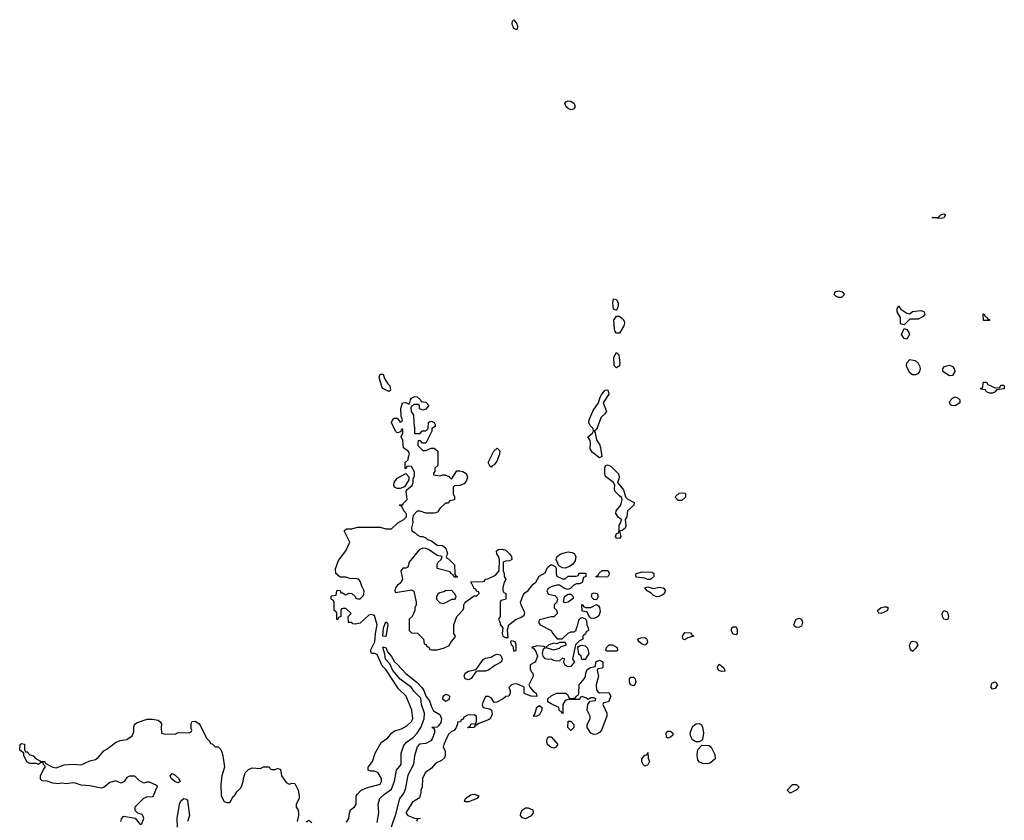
# Model space of a CAD drawing. Header units: inches. Extents: x 2380249 to 2585472, y 382747 to 546448.
# Tile 262 of 626: x 2465098 to 2472014, y 515917 to 521541. Entities that reach past the tile are written whole.
import ezdxf

# ---------------------------------------------------------------- set-up
doc = ezdxf.new("R2010")
doc.units = ezdxf.units.IN
doc.header["$MEASUREMENT"] = 0
for name, color, linetype in [('C4561', 7, 'Continuous'), ('C4562', 7, 'Continuous'), ('C4571', 7, 'Continuous'), ('C4572', 7, 'Continuous')]:
    doc.layers.add(name, color=color, linetype=linetype)

msp = doc.modelspace()

# ---------------------------------------------------------------- linework, layer by layer
at = {"layer": 'C4561', "color": 4}
for points, elevation in [([(2469290, 519499), (2469268.7, 519508.7), (2469263.5, 519550), (2469270, 519580.7), (2469290, 519576.3), (2469302.4, 519550), (2469301.6, 519530)], 56), ([(2469310, 519339.5), (2469290, 519339.6), (2469280.5, 519350), (2469275.6, 519370), (2469271.5, 519430), (2469290, 519458.8), (2469310, 519458), (2469330, 519443), (2469340.4, 519430), (2469346.4, 519410), (2469342.4, 519390)], 56), ([(2469290, 519096), (2469272.5, 519112.5), (2469272.3, 519170), (2469290, 519204), (2469307.5, 519187.5), (2469312.4, 519130), (2469310, 519109.2)], 56), ([(2467690, 518929.4), (2467649.6, 518949.6), (2467642.4, 518962.4), (2467622.7, 519030), (2467630, 519052), (2467650, 519050.8), (2467661.6, 519021.6), (2467684.2, 518984.2), (2467698, 518970), (2467703.6, 518936.4)], 56), ([(2469170, 518462.7), (2469120.3, 518500.3), (2469106, 518526), (2469108.2, 518570), (2469104.7, 518584.7), (2469089, 518610), (2469122.5, 518637.5), (2469129.5, 518650), (2469125.1, 518670), (2469107.3, 518687.3), (2469096.8, 518710), (2469097.7, 518730), (2469125.2, 518794.8), (2469163.6, 518850), (2469174.5, 518890), (2469186, 518910), (2469210, 518938.8), (2469230, 518942), (2469236.3, 518910), (2469195.5, 518850), (2469219.1, 518790), (2469205.5, 518770), (2469181.6, 518750), (2469150, 518662), (2469132, 518650), (2469139.8, 518639.8), (2469150.5, 518590), (2469172.8, 518552.8), (2469176.5, 518536.5), (2469186.4, 518473.6)], 56), ([(2468410, 518398), (2468402, 518402), (2468388.4, 518431.6), (2468429, 518510), (2468450.7, 518530.7), (2468470, 518512), (2468467.3, 518490), (2468450, 518439), (2468430, 518414), (2468414.4, 518405.6)], 56), ([(2469310, 517897.2), (2469290, 517899.3), (2469282.9, 517910), (2469290, 517931), (2469303.1, 517936.9), (2469309.3, 517950.7), (2469307.8, 517990), (2469321.2, 518010), (2469324, 518030), (2469303.3, 518043.3), (2469286.5, 518073.5), (2469288.6, 518091.4), (2469321.3, 518130), (2469329.6, 518170), (2469325.6, 518185.6), (2469310, 518195.6), (2469278, 518230), (2469275.6, 518250), (2469279.3, 518270), (2469269.6, 518290), (2469213.2, 518333.2), (2469206.9, 518350), (2469207.7, 518392.3), (2469212.7, 518407.3), (2469226.8, 518413.2), (2469250, 518404.9), (2469303.7, 518350), (2469308.8, 518330), (2469307.1, 518312.9), (2469296.3, 518290), (2469338.3, 518238.3), (2469352.4, 518190), (2469370, 518172.4), (2469414, 518150), (2469411.3, 518130), (2469368.2, 518090), (2469361.6, 518050), (2469350.8, 518030), (2469355.2, 517984.8), (2469350.4, 517969.6), (2469330, 517953.2), (2469311.6, 517948.4), (2469320.7, 517910)], 56), ([(2467770, 518248.7), (2467748.9, 518248.9), (2467730, 518258), (2467725.2, 518270), (2467729.4, 518290.6), (2467750, 518321), (2467810, 518354), (2467832, 518330), (2467831.3, 518310), (2467799.8, 518260.2)], 56), ([(2469723.6, 518163.6), (2469704.5, 518184.5), (2469705.8, 518194.2), (2469730, 518215.5), (2469756.8, 518216.8), (2469770, 518214.8), (2469774, 518210), (2469773.8, 518186.2), (2469750, 518163.7)], 56), ([(2468930, 517689.2), (2468910, 517691.3), (2468884.1, 517704.1), (2468866, 517750), (2468871.5, 517768.5), (2468894.2, 517785.8), (2468922.8, 517797.2), (2468950, 517803.2), (2468979.3, 517799.3), (2468992, 517792), (2469003.6, 517770), (2468999.3, 517740.7), (2468983, 517717), (2468959.9, 517700.1)], 56), ([(2469150, 517626), (2469146, 517630), (2469162, 517638), (2469166, 517650), (2469190, 517671.3), (2469230, 517671.3), (2469242, 517650), (2469230, 517628.7)], 56), ([(2469508.9, 517608.9), (2469490, 517618), (2469430, 517626), (2469426, 517630), (2469428, 517650), (2469470, 517662), (2469539.6, 517659.6), (2469552, 517650), (2469552, 517630), (2469530, 517609)], 56), ([(2468070, 517438), (2468050, 517446), (2468029, 517469), (2468028, 517490), (2468038, 517510), (2468050, 517518), (2468076.4, 517523.6), (2468090, 517532), (2468130, 517534), (2468151.6, 517511.6), (2468162, 517490), (2468159.6, 517480.4), (2468151.6, 517468.4), (2468130, 517468), (2468090, 517446)], 56), ([(2469550, 517544.7), (2469590, 517554), (2469618, 517550), (2469633, 517533), (2469630, 517518), (2469616.8, 517503.2), (2469590, 517488.7), (2469570, 517488), (2469550, 517495.3), (2469533.6, 517513.6), (2469506, 517530), (2469489.1, 517550.9), (2469510, 517558)], 56), ([(2468930, 517444), (2468918, 517450), (2468924, 517490), (2468950, 517506.8), (2468970, 517506), (2468986, 517490), (2468984.7, 517475.3), (2468950, 517449)], 56), ([(2469150, 517466), (2469130, 517468.7), (2469119, 517479), (2469114, 517490), (2469118, 517510), (2469130, 517514.8), (2469154, 517510), (2469162, 517490)], 56), ([(2469130, 517335.3), (2469110, 517338), (2469102, 517342), (2469082, 517382), (2469050, 517386), (2469046, 517434), (2469054, 517430), (2469058, 517418), (2469072.7, 517412.7), (2469110, 517411.3), (2469150, 517434), (2469163.6, 517423.6), (2469171.1, 517411.1), (2469175.3, 517384.7), (2469165.4, 517354.6), (2469150, 517342)], 56), ([(2467670, 517209.3), (2467649.7, 517210), (2467652.3, 517270), (2467670, 517310.8), (2467682, 517302), (2467684.9, 517290)], 52), ([(2468550, 517179), (2468545.8, 517174.2), (2468550, 517152), (2468562, 517142), (2468566, 517110), (2468570, 517106), (2468586, 517110), (2468586, 517150), (2468578, 517170)], 56), ([(2469490, 517146.6), (2469470, 517154), (2469448.7, 517170), (2469438, 517190), (2469461.5, 517198.5), (2469490, 517200.5), (2469497, 517197), (2469504, 517190), (2469507.3, 517170), (2469503.5, 517156.5)], 56), ([(2469770, 517185.6), (2469759, 517190), (2469752.7, 517210), (2469770, 517236.3), (2469810, 517233.4), (2469819.6, 517219.6), (2469834, 517210), (2469790, 517199)], 56), ([(2468930, 517166), (2468890, 517166), (2468870, 517158), (2468850, 517162), (2468814, 517150), (2468794, 517130), (2468850, 517114.8), (2468890, 517126), (2468902, 517138), (2468938, 517150)], 56), ([(2469070, 517046), (2469047.3, 517047.3), (2469042, 517070), (2469024.5, 517084.5), (2469019, 517130), (2469022, 517138), (2469035.1, 517144.9), (2469050, 517148), (2469070, 517143), (2469086.2, 517126.2), (2469096, 517090)], 56), ([(2469224.5, 517104.5), (2469215.3, 517110), (2469219, 517130), (2469238, 517150), (2469262, 517150), (2469295.5, 517130), (2469296, 517110), (2469290, 517106)], 56), ([(2468370, 516965.3), (2468314.6, 516965.4), (2468300.9, 516959.1), (2468270, 516914), (2468250, 516903), (2468227.8, 516910), (2468220.4, 516930), (2468226.9, 516950), (2468250, 516964.6), (2468304.1, 516975.9), (2468353.5, 517046.5), (2468370, 517056.5), (2468410, 517064.2), (2468430, 517077.6), (2468450, 517083.2), (2468470, 517078.6), (2468480.3, 517070), (2468487.8, 517050), (2468481.3, 517030), (2468475, 517025), (2468434.7, 517005.3), (2468390, 516970.9)], 52), ([(2469171.6, 516811.6), (2469236, 516816), (2469251, 516789), (2469234, 516750), (2469198, 516742), (2469194, 516730), (2469222, 516670), (2469222, 516650), (2469184, 516550), (2469170, 516533.2), (2469150, 516522), (2469130, 516520.9), (2469109.6, 516529.6), (2469084, 516570), (2469084, 516590), (2469104, 516630), (2469104, 516650), (2469084, 516690), (2469088.4, 516731.6), (2469106, 516754), (2469142, 516758), (2469146, 516770), (2469130, 516778), (2469110, 516778), (2469090, 516766), (2469076.4, 516776.4), (2469050, 516786), (2469038, 516782), (2469030, 516766), (2468950, 516766), (2468930, 516758), (2468914, 516730), (2468914, 516670), (2468910, 516666), (2468902, 516682), (2468890, 516686), (2468886, 516710), (2468830, 516735.3), (2468808, 516750), (2468808, 516770), (2468830, 516791), (2468870, 516810.7), (2468930.9, 516810.9), (2468943.6, 516803.6), (2468958, 516778), (2468970, 516774), (2469002, 516778), (2469006, 516790), (2469022, 516798), (2469026, 516810), (2469028, 516870), (2469064, 516910), (2469072.5, 516927.5), (2469074, 516950), (2469084, 516976), (2469108.4, 516991.6), (2469142, 516998), (2469146, 517030), (2469170, 517042), (2469194, 517030), (2469194, 516990), (2469190, 516986), (2469158, 516982), (2469154, 516970), (2469164.7, 516930), (2469146.8, 516870), (2469150, 516834), (2469159.6, 516819.6)], 56), ([(2469410, 516862), (2469388.7, 516870), (2469382, 516890), (2469382, 516910), (2469390, 516922), (2469410, 516922), (2469422, 516910), (2469424.7, 516890), (2469418, 516870)], 56), ([(2468090, 516752.7), (2468070, 516768.7), (2468073.2, 516790), (2468090, 516804), (2468110, 516797.3), (2468116.3, 516790), (2468115.5, 516770), (2468110, 516762.7)], 52), ([(2468710, 516646), (2468706, 516650), (2468716.4, 516663.6), (2468730, 516712), (2468750, 516724.7), (2468764.7, 516710), (2468766, 516690), (2468750, 516658), (2468730, 516648)], 56), ([(2468970, 516548), (2468948, 516570), (2468950, 516614), (2468970, 516614), (2468991.1, 516591.1), (2468991.3, 516570)], 56), ([(2469870, 516468), (2469848.4, 516468.4), (2469823.1, 516483.1), (2469808.7, 516510), (2469808, 516530), (2469821.2, 516570), (2469830, 516581), (2469850, 516595.5), (2469870, 516597.3), (2469884.7, 516590), (2469894.4, 516574.4), (2469901, 516530), (2469894.8, 516485.2), (2469885.4, 516474.6)], 56), ([(2468850, 516423.7), (2468830, 516427.6), (2468806, 516450), (2468799.6, 516470), (2468802, 516490), (2468810, 516502.8), (2468830, 516502.8), (2468878, 516450), (2468864.7, 516430)], 56), ([(2469650, 516495.3), (2469642, 516502), (2469638, 516530), (2469650, 516544), (2469670, 516544), (2469686.8, 516530), (2469685.4, 516514.6), (2469670, 516502)], 56), ([(2469930, 516313.2), (2469895.5, 516315.5), (2469870, 516328.7), (2469862, 516342), (2469856, 516370), (2469858.6, 516401.4), (2469863.2, 516416.8), (2469890, 516444.7), (2469942, 516442), (2469954, 516430), (2469979.6, 516379.6), (2469982, 516350), (2469950, 516322)], 56), ([(2469490, 516298), (2469478, 516310), (2469468.9, 516328.9), (2469468, 516350), (2469490, 516374), (2469502, 516378), (2469510, 516394), (2469512.7, 516352.7), (2469522, 516330), (2469510, 516308)], 56), ([(2466210, 516181.2), (2466190, 516187), (2466162, 516210), (2466154, 516230), (2466170, 516246), (2466190, 516234), (2466214.8, 516210), (2466224.7, 516190)], 52), ([(2468230, 516046), (2468221.2, 516050), (2468228.7, 516071.3), (2468264.4, 516095.6), (2468290, 516100.3), (2468322.8, 516090), (2468310.2, 516069.8), (2468250, 516047.3)], 56), ([(2468650, 515928.7), (2468630, 515935.3), (2468615.3, 515950), (2468619, 515970), (2468629.3, 515990.7), (2468650, 516004.7), (2468670, 516006), (2468702, 515990), (2468704.7, 515970), (2468691.1, 515948.9)], 56)]:
    msp.add_lwpolyline(points, close=True, dxfattribs=dict(at, elevation=elevation))
for points, elevation in [([(2467394.6, 515905.4), (2467409, 515930), (2467414, 515970), (2467422, 515990), (2467450, 516012), (2467462, 516030), (2467462, 516090), (2467470, 516102), (2467494, 516126), (2467533.6, 516146.4), (2467630, 516172), (2467639, 516190), (2467639, 516210), (2467615.3, 516250), (2467590, 516262), (2467563.1, 516263.1), (2467546, 516270), (2467546, 516290), (2467575.3, 516330), (2467594, 516390), (2467636.5, 516463.5), (2467683.2, 516496.8), (2467709.5, 516530.5), (2467730, 516546), (2467780.2, 516559.8), (2467818, 516582), (2467850, 516612), (2467859, 516630), (2467853.2, 516690), (2467812.3, 516790), (2467759.7, 516839.7), (2467670, 516977), (2467643.5, 517003.5), (2467610, 517080.9), (2467590, 517089.3), (2467568, 517090), (2467562, 517110), (2467591.8, 517170), (2467597, 517230), (2467609.3, 517290), (2467590, 517355.3), (2467570, 517362.7), (2467550, 517357.2), (2467490, 517301.6), (2467454, 517294), (2467438, 517298), (2467430, 517306), (2467407.3, 517307.3), (2467406, 517350), (2467426, 517370), (2467390, 517406), (2467370, 517406), (2467358, 517402), (2467354, 517390), (2467354, 517350), (2467338, 517342), (2467330, 517326), (2467326, 517330), (2467326, 517370), (2467322, 517382), (2467308, 517390), (2467306, 517450), (2467302, 517462), (2467286, 517470), (2467286, 517490), (2467290, 517494), (2467322, 517498), (2467326, 517530), (2467330, 517534), (2467350, 517532), (2467354, 517514), (2467366, 517514), (2467390, 517502), (2467410, 517512), (2467431.6, 517511.6), (2467454, 517490), (2467458, 517478), (2467470, 517474), (2467490, 517474), (2467510, 517494), (2467514.6, 517505.4), (2467518, 517530), (2467501.2, 517561.2), (2467490, 517598), (2467478, 517610), (2467465.4, 517614.6), (2467416.4, 517616.4), (2467390, 517626), (2467350, 517626), (2467318, 517650), (2467316.4, 517683.6), (2467338, 517742), (2467388, 517810), (2467418, 517870), (2467378, 517950), (2467383.1, 517956.9), (2467396.4, 517963.6), (2467430, 517964.7), (2467470, 517976), (2467630, 517977.3), (2467670, 517964), (2467710, 517964.7), (2467753, 518007), (2467795.1, 518030), (2467814.5, 518050), (2467814.5, 518070), (2467797.2, 518090), (2467782, 518122), (2467766, 518130), (2467770, 518134), (2467790, 518134), (2467794, 518146), (2467819, 518170), (2467813.2, 518230), (2467819, 518241), (2467854, 518270), (2467862, 518290), (2467862, 518318), (2467870, 518334), (2467870, 518366), (2467850, 518402), (2467830, 518406), (2467818, 518402), (2467810, 518386), (2467806, 518390), (2467806, 518430), (2467826, 518450), (2467828, 518470), (2467837.2, 518490), (2467830, 518508), (2467794, 518534), (2467790, 518586), (2467778, 518610), (2467786, 518634), (2467790, 518634), (2467790, 518666), (2467778, 518662), (2467774, 518646), (2467750, 518638), (2467738, 518650), (2467708.7, 518711.3), (2467722, 518738), (2467730, 518742), (2467750, 518742), (2467770, 518714), (2467782, 518718), (2467786, 518730), (2467776.5, 518756.5), (2467775.1, 518810), (2467786, 518850), (2467811.1, 518851.1), (2467830, 518842), (2467836.4, 518843.6), (2467842, 518870), (2467850, 518882), (2467870, 518894), (2467890, 518892), (2467914, 518870), (2467918, 518858), (2467950, 518854), (2467972, 518830), (2467950, 518806), (2467930, 518798), (2467907.3, 518807.3), (2467906, 518830), (2467898, 518838), (2467870, 518838), (2467850, 518826), (2467846, 518814), (2467847.7, 518790), (2467863.6, 518763.6), (2467866, 518710), (2467870, 518674), (2467874, 518670), (2467870, 518666), (2467870, 518634), (2467910, 518634), (2467927.3, 518652.7), (2467950, 518654), (2467966, 518670), (2467968.4, 518711.6), (2467980.4, 518719.6), (2467990, 518722), (2468010, 518712), (2468016.9, 518696.9), (2468016, 518684), (2467994, 518670), (2467992, 518650), (2467950, 518566), (2467927.3, 518567.3), (2467910, 518586), (2467898, 518582), (2467894, 518570), (2467894, 518550), (2467930, 518514), (2467950, 518514), (2467988.4, 518531.6), (2468010, 518532), (2468034, 518510), (2468034, 518410), (2468014, 518390), (2468014, 518370), (2468003.6, 518356.4), (2468004.7, 518344.7), (2468050, 518338), (2468070, 518344.7), (2468083.6, 518343.6), (2468111.6, 518331.6), (2468130, 518314), (2468168.9, 518371.1), (2468190, 518371.3), (2468210, 518366.8), (2468233.7, 518353.7), (2468242.8, 518330), (2468236.3, 518303.7), (2468219.8, 518280.2), (2468190, 518268), (2468152.7, 518267.3), (2468143.6, 518256.4), (2468142, 518210), (2468152, 518190), (2468152.7, 518167.3), (2468118, 518162), (2468110, 518146), (2468090, 518146), (2468050, 518108), (2468034.8, 518085.2), (2468022, 518078), (2468010, 518074), (2467950, 518074), (2467910, 518089.3), (2467890, 518089.5), (2467862, 518058), (2467857.6, 518030), (2467860.3, 518010), (2467851.1, 517971.1), (2467851.6, 517951.6), (2467876.9, 517936.9), (2467890, 517922), (2467910, 517912), (2467930, 517912), (2467950, 517902), (2467962, 517890), (2467990, 517880.7), (2468030, 517850.5), (2468067.9, 517847.9), (2468091.3, 517830), (2468102, 517790), (2468094, 517770), (2468098, 517758), (2468110, 517754), (2468152.7, 517712.7), (2468154, 517650), (2468158, 517638), (2468172, 517630), (2468170, 517626), (2468150, 517626), (2468142, 517642), (2468126, 517650), (2468122, 517662), (2468030, 517686), (2468030, 517714), (2468038, 517730), (2468058, 517750), (2468066, 517770), (2468030, 517777), (2467970, 517819.6), (2467950, 517827.3), (2467930, 517829.2), (2467902.8, 517817.2), (2467834.8, 517730), (2467824.7, 517695.3), (2467810, 517689), (2467790, 517688.7), (2467776, 517670), (2467787.7, 517610), (2467774.4, 517585.6), (2467751.3, 517570), (2467738, 517550), (2467732, 517530), (2467738, 517518), (2467850, 517536), (2467866, 517526), (2467882, 517450), (2467882, 517430), (2467874, 517410), (2467874, 517390), (2467854, 517350), (2467834, 517330), (2467834, 517250), (2467850, 517234), (2467892, 517232), (2467934, 517190), (2467938, 517158), (2467952.7, 517152.7), (2467958, 517138), (2467972.7, 517132.7), (2467978, 517118), (2467990, 517114), (2468030, 517114), (2468074.6, 517125.4), (2468114.6, 517145.4), (2468130, 517174), (2468156.4, 517203.6), (2468158, 517210), (2468148, 517230), (2468148, 517290), (2468168, 517350), (2468210, 517394), (2468218, 517410), (2468218, 517430), (2468226, 517450), (2468290, 517494), (2468310, 517494), (2468326, 517510), (2468322, 517522), (2468307.3, 517527.3), (2468302, 517542), (2468290, 517546), (2468268, 517592), (2468350, 517594), (2468362, 517598), (2468368.4, 517611.6), (2468387.3, 517612.7), (2468440.4, 517639.6), (2468466, 517670), (2468468, 517750), (2468462, 517770), (2468448.7, 517790), (2468448, 517810), (2468461.2, 517818.8), (2468490, 517822.8), (2468513.7, 517813.7), (2468538, 517790), (2468552, 517770), (2468554, 517750), (2468539.6, 517740.4), (2468510, 517738), (2468494, 517730), (2468494, 517670), (2468502, 517650), (2468502, 517630), (2468512, 517610), (2468499.6, 517580.4), (2468492, 517550), (2468492.7, 517532.7), (2468498, 517518), (2468512, 517510), (2468512.7, 517472.7), (2468510, 517468), (2468478, 517462), (2468472.7, 517447.3), (2468472, 517350), (2468462, 517330), (2468471.6, 517311.6), (2468472.7, 517292.7), (2468492, 517270), (2468486, 517230), (2468491, 517210), (2468510, 517201.6), (2468530, 517202), (2468524, 517256), (2468533.2, 517290), (2468586, 517330), (2468618.9, 517341.1), (2468642.5, 517357.5), (2468646.3, 517373.7), (2468619.6, 517430), (2468615.6, 517450), (2468636.9, 517503.1), (2468645.6, 517514.4), (2468670, 517530.7), (2468704, 517576), (2468722.7, 517590), (2468747.8, 517632.2), (2468790, 517654.8), (2468806.3, 517693.7), (2468830, 517714.8), (2468859.9, 517699.9), (2468865.8, 517685.8), (2468866.8, 517646.8), (2468871.6, 517631.6), (2468910, 517614), (2468930, 517614), (2468950, 517632), (2469007.3, 517632.7), (2469022, 517638), (2469026, 517650), (2469032.7, 517652.7), (2469070, 517654), (2469074, 517650), (2469074, 517630), (2469058, 517622), (2469050, 517588), (2469030, 517578), (2469010, 517578), (2468990, 517568.7), (2468970, 517548.7), (2468950, 517539), (2468925.6, 517545.6), (2468890, 517568), (2468870, 517568), (2468830, 517557.2), (2468810, 517545.2), (2468801.6, 517530), (2468810, 517504.7), (2468855.9, 517495.9), (2468867.1, 517487.1), (2468876, 517470), (2468870.9, 517449.1), (2468852, 517430), (2468852, 517410), (2468872, 517390), (2468874, 517370), (2468850, 517346), (2468830, 517346), (2468750, 517326), (2468743.6, 517316.4), (2468743.6, 517303.6), (2468754, 517290), (2468831.3, 517251.3), (2468842, 517230), (2468872.7, 517192.7), (2468907.3, 517192.7), (2468950, 517232), (2468970, 517242), (2468990, 517242), (2469006, 517250), (2469008, 517270), (2469016.4, 517283.6), (2469028.9, 517331.1), (2469040.4, 517339.6), (2469050, 517342), (2469072.7, 517332.7), (2469079.6, 517319.6), (2469082, 517290), (2469092, 517270), (2469094, 517250), (2469078, 517242), (2469072.7, 517227.3), (2469054, 517210), (2469054, 517190), (2469030, 517178), (2469002, 517150), (2468982, 517050), (2468994, 517030), (2468970, 516998), (2468950, 516995.3), (2468930, 517008), (2468918, 517030), (2468926, 517050), (2468910, 517055.3), (2468890, 517038), (2468870, 517035.3), (2468850, 517039), (2468830, 517049.2), (2468810, 517047), (2468790, 517052.3), (2468774.5, 517070), (2468769.4, 517090), (2468778, 517122), (2468788, 517130), (2468779, 517139), (2468730, 517142), (2468694, 517130), (2468706, 517126), (2468723.4, 517103.4), (2468734.9, 517070), (2468723, 517037), (2468713.4, 517026.6), (2468684, 517010), (2468683.4, 516983.4), (2468690, 516962), (2468702, 516950), (2468704.7, 516930), (2468674.8, 516870), (2468684.7, 516850), (2468705.2, 516825.2), (2468724.7, 516810), (2468730, 516788), (2468690, 516789.2), (2468645.6, 516805.6), (2468642, 516810), (2468642, 516850), (2468636, 516856), (2468590, 516876), (2468565.4, 516874.6), (2468551.6, 516868.4), (2468534, 516850), (2468542, 516830), (2468542, 516810), (2468534, 516790), (2468512.7, 516787.3), (2468494, 516770), (2468450, 516748), (2468430, 516746), (2468410, 516778), (2468390, 516788), (2468370, 516786), (2468350, 516746), (2468346.4, 516726.4), (2468354, 516710), (2468399.6, 516699.6), (2468411.6, 516691.6), (2468416.9, 516663.1), (2468402, 516630), (2468395.3, 516624.7), (2468322, 516598), (2468306, 516586), (2468294, 516586), (2468294, 516574), (2468288.4, 516568.4), (2468250, 516566), (2468246, 516570), (2468262, 516578), (2468270, 516594), (2468302, 516598), (2468307.3, 516612.7), (2468307.3, 516647.3), (2468290, 516658), (2468243.6, 516656.4), (2468218, 516642), (2468212.7, 516627.3), (2468198, 516622), (2468194, 516610), (2468174, 516606), (2468174, 516594), (2468164.7, 516570), (2468150.7, 516549.3), (2468130, 516542), (2468110, 516522), (2468078, 516450), (2468072, 516430), (2468085.4, 516405.4), (2468086.8, 516370), (2468082.8, 516357.2), (2468061.4, 516338.6), (2468020.7, 516319.3), (2467990, 516284), (2467946.8, 516250), (2467926.8, 516210), (2467924.7, 516150), (2467916, 516130), (2467916, 516110), (2467905.4, 516074.6), (2467856.3, 516043.7), (2467810.7, 515970), (2467824.7, 515950), (2467870, 515933.4), (2467914, 515930), (2467892, 515928), (2467886, 515910)], 56), ([(2467610, 515902), (2467621.1, 515970), (2467616.5, 516030), (2467627.2, 516070), (2467659.4, 516100.6), (2467710, 516135.5), (2467731.2, 516191.2), (2467745.1, 516270), (2467776.9, 516310), (2467777.7, 516390), (2467796.2, 516443.8), (2467814.1, 516465.9), (2467861.6, 516498.4), (2467890.4, 516529.6), (2467916.5, 516570), (2467938, 516630), (2467942, 516670), (2467920.4, 516730), (2467916.2, 516776.2), (2467865.5, 516825.5), (2467849.6, 516850), (2467770, 516909.7), (2467719.3, 516970), (2467696.8, 517016.8), (2467666.6, 517050), (2467663.5, 517083.5), (2467648.3, 517130), (2467650, 517134.8), (2467670, 517130.6), (2467681.4, 517101.4), (2467710, 517068), (2467730.3, 517030), (2467752.2, 517012.2), (2467809.3, 516949.3), (2467890, 516884.2), (2467922.8, 516850), (2467936.9, 516830), (2467950.3, 516790), (2467976.1, 516756.1), (2467990, 516714), (2468005.3, 516685.3), (2468050, 516660.7), (2468060.3, 516630), (2468055.9, 516604.1), (2468039.9, 516580.1), (2468030, 516572.3), (2467994, 516570), (2468004.7, 516564.7), (2468012, 516552), (2468011.6, 516531.6), (2467996.4, 516490), (2467985.3, 516474.8), (2467950, 516458), (2467907.4, 516452.6), (2467890, 516433.6), (2467870.3, 516370), (2467863.6, 516310), (2467824.7, 516235.3), (2467806.4, 516133.6), (2467793.7, 516106.3), (2467766.9, 516070), (2467735.8, 515950), (2467708.2, 515870)], 52), ([(2470000, 516986.2), (2469998, 516990), (2470000, 516994)], 56), ([(2465952.9, 515887.1), (2465969, 515930), (2465964.7, 515944.7), (2465957.2, 515957.2), (2465928.4, 515968.4), (2465910, 515986), (2465908.4, 516011.6), (2465970, 516072), (2465990, 516082), (2466030, 516084.7), (2466038, 516090), (2466058, 516142), (2466066, 516150), (2466062, 516162), (2466010, 516186), (2465990, 516186), (2465970, 516178), (2465936.4, 516196.4), (2465907.3, 516227.3), (2465870, 516228), (2465850, 516218), (2465832, 516190), (2465810, 516178), (2465770, 516195.3), (2465730, 516182), (2465690.9, 516149.1), (2465670, 516144), (2465590, 516159.3), (2465530, 516164.5), (2465490, 516179.3), (2465470, 516181.2), (2465430, 516173.2), (2465390, 516177.2), (2465370, 516174), (2465330, 516179), (2465290, 516193.2), (2465255.3, 516195.3), (2465245.2, 516205.2), (2465244, 516230), (2465265.2, 516274.8), (2465278, 516290), (2465278, 516298), (2465266, 516310), (2465262, 516322), (2465250, 516326), (2465230.9, 516309.1), (2465215.3, 516315.3), (2465170, 516316), (2465147.8, 516327.8), (2465128, 516372), (2465128, 516388), (2465098, 516410), (2465102, 516450), (2465110, 516458), (2465131, 516451), (2465131.6, 516411.6), (2465138, 516398), (2465150, 516398), (2465170, 516378), (2465192, 516370), (2465210, 516352), (2465236.9, 516336.9), (2465250, 516331.3), (2465274, 516330), (2465278, 516318), (2465330, 516291.3), (2465353.6, 516286.4), (2465410, 516306), (2465470, 516311.3), (2465530, 516306.8), (2465590, 516334.8), (2465630, 516344.7), (2465650, 516358), (2465690, 516406), (2465710, 516416), (2465770, 516464.7), (2465803.1, 516476.9), (2465850, 516484.7), (2465888.4, 516511.6), (2465900.4, 516539.6), (2465899, 516570), (2465904, 516590), (2465918, 516602), (2465992.7, 516627.3), (2466030, 516627.7), (2466070, 516621), (2466084.7, 516610), (2466094.8, 516594.8), (2466091.3, 516570), (2466094, 516530), (2466110, 516524.7), (2466190, 516522), (2466210, 516534), (2466287.3, 516532.7), (2466302, 516538), (2466306, 516550), (2466302, 516562), (2466303.1, 516596.9), (2466310, 516612), (2466330, 516614), (2466356.9, 516596.9), (2466365.4, 516585.4), (2466410, 516494), (2466434, 516470), (2466438, 516458), (2466450, 516454), (2466470, 516434), (2466492.7, 516432.7), (2466510, 516414), (2466516.9, 516396.9), (2466526, 516370), (2466536, 516290), (2466518, 516230), (2466511.3, 516170), (2466514, 516090), (2466534, 516050), (2466550, 516042), (2466570, 516042), (2466578, 516050), (2466596.4, 516083.6), (2466610, 516094), (2466623.1, 516116.9), (2466652.9, 516147.1), (2466668.7, 516190), (2466668.9, 516211.1), (2466682, 516250), (2466706.3, 516273.7), (2466730, 516286), (2466790, 516282), (2466810, 516294), (2466850, 516294), (2466858, 516278), (2466870, 516274), (2466890, 516274), (2466910, 516282), (2466919.6, 516279.6), (2466930, 516274), (2466938, 516230), (2466970, 516182), (2466990, 516171.3), (2467010, 516178.8), (2467030, 516174.8), (2467053, 516130), (2467060.7, 516090), (2467061, 516070), (2467040.7, 516030), (2467040.7, 516010), (2467052.3, 515992.3), (2467055.8, 515975.8), (2467056.4, 515950), (2467048, 515910)], 56), ([(2466206, 515870), (2466203.7, 515930), (2466219.5, 516030), (2466230, 516054.8), (2466250.7, 516070.7), (2466270, 516066), (2466277.1, 516057.1), (2466290.8, 515950), (2466276, 515910)], 52), ([(2465809.2, 515910), (2465812.5, 515927.5), (2465830, 515946), (2465910, 515932), (2465946.4, 515886.4)], 56), ([(2467110, 515906), (2467130, 515918.8), (2467150, 515902.8)], 56)]:
    msp.add_lwpolyline(points, dxfattribs=dict(at, elevation=elevation))
at = {"layer": 'C4562', "color": 4, "elevation": 56}
for points in [[(2468590, 521469.6), (2468570, 521479), (2468558, 521510), (2468559, 521530), (2468570, 521541), (2468590, 521512), (2468594.9, 521490)], [(2468970, 520908), (2468950, 520916.2), (2468936.2, 520930), (2468927.5, 520952.5), (2468935.1, 520964.9), (2468950, 520970.5), (2468970, 520968), (2468991.9, 520951.9), (2468999.3, 520930), (2468996.7, 520923.3), (2468988.1, 520911.9)]]:
    msp.add_lwpolyline(points, close=True, dxfattribs=at)
at = {"layer": 'C4571', "color": 4, "elevation": 56}
for points in [[(2470850, 519588.7), (2470830, 519598), (2470818, 519610), (2470826, 519630), (2470850, 519636), (2470874, 519630), (2470891.3, 519610), (2470870, 519588.7)], [(2471350, 519476), (2471369.6, 519490.4), (2471410, 519496.3), (2471430, 519497.3), (2471451.3, 519490), (2471456, 519470), (2471443.5, 519456.5), (2471410, 519437.2), (2471350, 519438), (2471310, 519397.2), (2471290, 519401.2), (2471286, 519410), (2471284.2, 519450), (2471262.4, 519490), (2471260.9, 519510), (2471270, 519532), (2471287.9, 519507.9), (2471330, 519478.8)], [(2471867.3, 519427.3), (2471866, 519474), (2471874, 519470), (2471878, 519458), (2471894, 519450), (2471898, 519438), (2471910, 519434), (2471910, 519428)], [(2471330, 519298), (2471310, 519301.2), (2471292, 519330), (2471310, 519372), (2471330, 519364.7), (2471344, 519344), (2471347.3, 519330)], [(2471370, 519045.6), (2471350, 519059.6), (2471334, 519090), (2471327.2, 519110), (2471328.3, 519130), (2471350, 519154.9), (2471388.1, 519148.1), (2471408.2, 519128.2), (2471417.3, 519110), (2471422, 519090), (2471418.8, 519070), (2471405.8, 519054.2), (2471390, 519047)], [(2471630, 519039), (2471582, 519070), (2471582, 519090), (2471594, 519106), (2471630, 519114.8), (2471650, 519104.7), (2471661, 519090), (2471666, 519070), (2471650, 519042)], [(2471950, 518954), (2471982, 518958), (2471990, 518974), (2472010, 518974), (2472014, 518970), (2472012.7, 518947.3), (2471958, 518942), (2471950, 518926), (2471930, 518918), (2471910, 518918), (2471890, 518926), (2471882, 518942), (2471850, 518946), (2471846, 518950), (2471862, 518958), (2471866, 518990), (2471870, 518994), (2471890, 518994), (2471898, 518978)], [(2471670, 518828.7), (2471646, 518830), (2471636.4, 518836.4), (2471628.7, 518850), (2471638, 518870), (2471650, 518882), (2471670, 518891.3), (2471690, 518882), (2471702, 518870), (2471702, 518850)], [(2471150, 517369.8), (2471132.7, 517372.7), (2471123.7, 517390), (2471148.7, 517411.3), (2471170, 517417.6), (2471190, 517416.4), (2471198, 517410), (2471192.3, 517387.7)], [(2471610, 517325.1), (2471589.8, 517329.8), (2471578.9, 517350), (2471578.4, 517370), (2471590, 517390.4), (2471610, 517383), (2471617.4, 517370), (2471622.6, 517350), (2471616.4, 517330)], [(2470570, 517272.7), (2470550, 517273.2), (2470540.7, 517280.7), (2470536, 517290), (2470550, 517326.8), (2470570, 517337.1), (2470590.3, 517330.3), (2470597.1, 517310), (2470590, 517282)], [(2470130, 517221.2), (2470110, 517225.2), (2470096, 517250), (2470099, 517270), (2470110, 517277.3), (2470130, 517276), (2470138.4, 517258.4), (2470137.3, 517230)], [(2471370, 517104), (2471354, 517114), (2471347.3, 517147.3), (2471360.9, 517170), (2471370, 517175.3), (2471396, 517170), (2471406.8, 517150), (2471393.7, 517126.3)], [(2471930, 516839.3), (2471922, 516850), (2471924.4, 516875.6), (2471930, 516882.8), (2471950, 516890.8), (2471967.3, 516870), (2471950, 516843.7)], [(2470510, 516108), (2470488, 516130), (2470526, 516170), (2470554, 516170), (2470574, 516150), (2470550.9, 516129.1)]]:
    msp.add_lwpolyline(points, close=True, dxfattribs=at)
msp.add_lwpolyline([(2470000, 516994), (2470010, 517014), (2470042, 516990), (2470052, 516970), (2470050, 516966), (2470030, 516962), (2470008.7, 516970), (2470000, 516986.2)], dxfattribs=at)
at = {"layer": 'C4572', "color": 4, "elevation": 56}
msp.add_lwpolyline([(2471570, 520144), (2471508.7, 520150), (2471510, 520154), (2471550, 520152), (2471568, 520170), (2471590, 520176.3), (2471601, 520170), (2471590, 520149.3)], close=True, dxfattribs=at)

doc.saveas('drawing.dxf')
